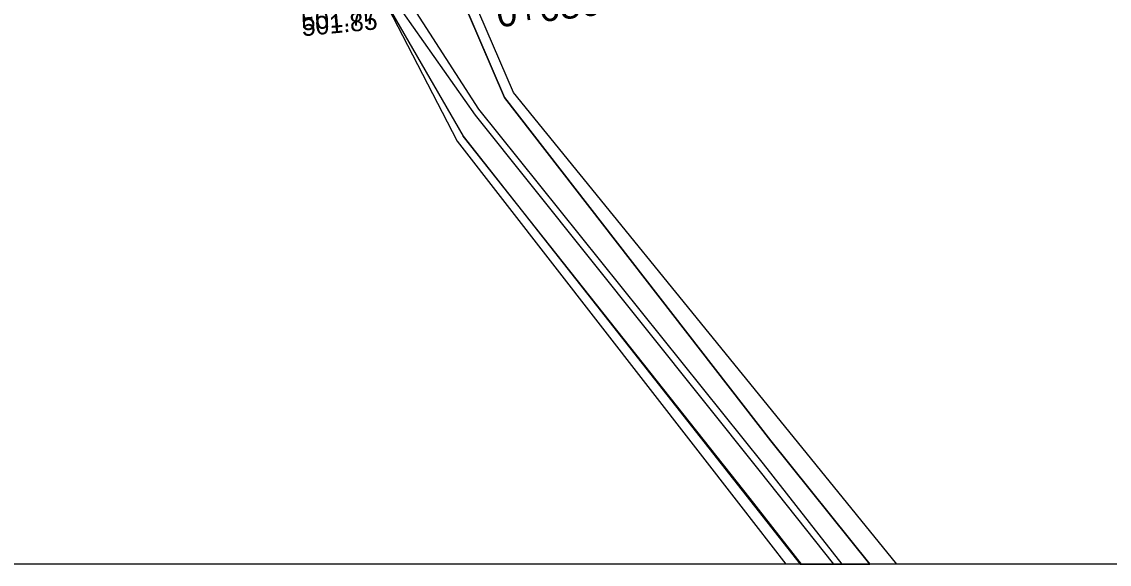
# Model space of a CAD drawing. Extents: x -636600 to -628587, y -1090963 to -1085869.
# Drawn here: x -629210.3 to -629093.5, y -1086904.2 to -1086846 of the extents above; entities that cross this region are included whole.
import ezdxf

# ---------------------------------------------------------------- set-up
doc = ezdxf.new("R2010")
doc.units = 0
for name, color, linetype in [('08_LEGENDA_HV', 7, 'Continuous'), ('22', 7, 'Continuous'), ('42', 7, 'Continuous'), ('60', 7, 'Continuous'), ('HEKTOMETRY20', 7, 'Continuous'), ('koty_vše', 7, 'Continuous'), ('PARCELY_NÁVRH_TOKY_NÁDRŽE', 7, 'Continuous')]:
    doc.layers.add(name, color=color, linetype=linetype)

msp = doc.modelspace()

# ---------------------------------------------------------------- linework, layer by layer
at = {"layer": '08_LEGENDA_HV'}
msp.add_line((-628587.27, -1086904.22), (-629847.27, -1086904.22), dxfattribs=at)
at = {"layer": '22'}
for p, q in [((-629167.53, -1086833), (-629158.49, -1086854.09)), ((-629171.94, -1086842.59), (-629162.91, -1086858.25)), ((-629158.49, -1086854.09), (-629129.85, -1086890.96)), ((-629132.1, -1086897.17), (-629162.91, -1086858.25)), ((-629129.85, -1086890.96), (-629119.22, -1086904.22)), ((-629126.57, -1086904.22), (-629132.1, -1086897.17))]:
    msp.add_line(p, q, dxfattribs=at)
at = {"layer": '42'}
for p, q in [((-629157.52, -1086853.54), (-629166.5, -1086832.66)), ((-629171.94, -1086842.59), (-629163.55, -1086858.79)), ((-629129.32, -1086888.22), (-629157.52, -1086853.54)), ((-629163.55, -1086858.79), (-629133.09, -1086897.97)), ((-629116.33, -1086904.22), (-629129.32, -1086888.22)), ((-629133.09, -1086897.97), (-629128.24, -1086904.22))]:
    msp.add_line(p, q, dxfattribs=at)
at = {"layer": '60'}
for p, q in [((-629161.22, -1086855.36), (-629169.69, -1086842.22)), ((-629171.21, -1086842.33), (-629161.62, -1086855.99)), ((-629161.62, -1086855.99), (-629131.15, -1086894.11)), ((-629130.67, -1086893.42), (-629161.22, -1086855.36)), ((-629122.2, -1086904.22), (-629130.67, -1086893.42)), ((-629131.15, -1086894.11), (-629123.14, -1086904.22))]:
    msp.add_line(p, q, dxfattribs=at)
at = {"layer": 'PARCELY_NÁVRH_TOKY_NÁDRŽE'}
msp.add_line((-629126.7, -1086904.22), (-629119.22, -1086904.22), dxfattribs=at)
for points in [[(-629207.35, -1086607.22), (-629183.37, -1086655.87), (-629173.92, -1086695.97), (-629174, -1086720.93), (-629173.58, -1086760.8), (-629174.04, -1086805.72), (-629172.75, -1086839.83), (-629171.94, -1086842.59), (-629162.91, -1086858.25), (-629126.7, -1086904.22)], [(-629119.22, -1086904.22), (-629129.85, -1086890.96), (-629158.49, -1086854.09), (-629167.53, -1086833), (-629169.36, -1086805.6), (-629168.92, -1086798.11), (-629167.99, -1086748.96), (-629168.69, -1086722.74), (-629168.26, -1086691.07), (-629177.1, -1086656.7), (-629197.47, -1086613.7), (-629200.75, -1086607.22)]]:
    msp.add_lwpolyline(points, dxfattribs=at)

# ---------------------------------------------------------------- texts
at = {"layer": 'HEKTOMETRY20'}
msp.add_text('0+680', height=3, rotation=7.0255, dxfattribs=at).set_placement((-629159.18, -1086846.57))
at = {"layer": 'koty_vše'}
for s, p in [('501.77', (-629180.21, -1086846.91)), ('501.85', (-629180.2, -1086847.52))]:
    msp.add_text(s, height=2, rotation=5.3515, dxfattribs=at).set_placement(p)

doc.saveas('drawing.dxf')
